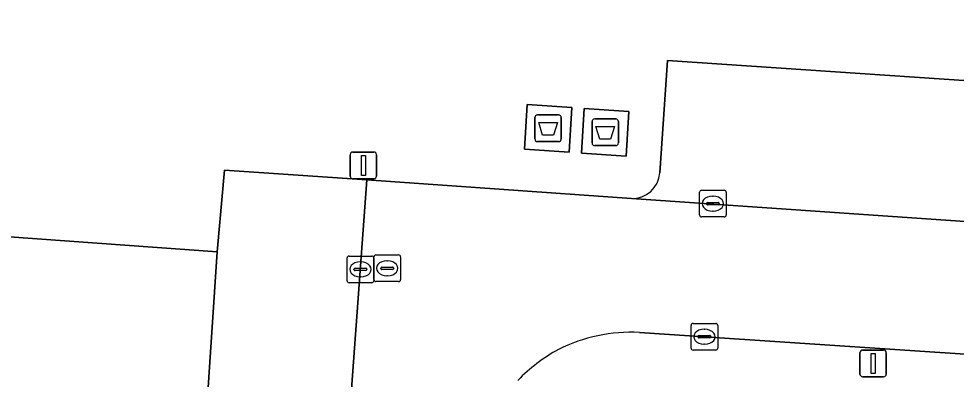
# Model space of a CAD drawing. Extents: x 161848 to 162726, y 385382 to 386521.
# Drawn here: x 161953.99 to 161989.16, y 386102.1 to 386115.63 of the extents above; entities that cross this region are included whole.
import ezdxf

# ---------------------------------------------------------------- set-up
doc = ezdxf.new("R2010")
doc.units = 0
for name, color, linetype in [('IMGEO_Afval_apart_plaats', 7, 'Continuous'), ('IMGEO_Groenvoorziening', 7, 'Continuous'), ('IMGEO_Kolk', 7, 'Continuous'), ('IMGEO_Lichtmast', 7, 'Continuous'), ('IMGEO_Parkeervlak_open', 7, 'Continuous'), ('IMGEO_Rijbaan_lokaal_open', 7, 'Continuous'), ('IMGEO_Rioolput', 7, 'Continuous'), ('IMGEO_Voetpad_gesloten', 7, 'Continuous'), ('IMGEO_Voetpad_open', 7, 'Continuous')]:
    doc.layers.add(name, color=color, linetype=linetype)

msp = doc.modelspace()

# ---------------------------------------------------------------- linework, layer by layer
at = {"layer": 'IMGEO_Afval_apart_plaats'}
for p, q in [((161973.347, 386111.119), (161973.347, 386111.919)), ((161973.347, 386111.919), (161973.347, 386111.119)), ((161973.447, 386112.019), (161974.237, 386112.019)), ((161974.237, 386112.019), (161973.447, 386112.019)), ((161974.337, 386111.919), (161974.337, 386111.119)), ((161974.337, 386111.119), (161974.337, 386111.919)), ((161975.492, 386110.968), (161975.492, 386111.768)), ((161975.492, 386111.768), (161975.492, 386110.968)), ((161975.592, 386111.868), (161976.382, 386111.868)), ((161976.382, 386111.868), (161975.592, 386111.868)), ((161976.482, 386111.768), (161976.482, 386110.968)), ((161976.482, 386110.968), (161976.482, 386111.768)), ((161974.237, 386111.019), (161973.447, 386111.019)), ((161973.447, 386111.019), (161974.237, 386111.019)), ((161976.382, 386110.868), (161975.592, 386110.868)), ((161975.592, 386110.868), (161976.382, 386110.868))]:
    msp.add_line(p, q, dxfattribs=at)
for points in [[(161973.49, 386111.733), (161974.194, 386111.733), (161974.045, 386111.263), (161973.639, 386111.263), (161973.49, 386111.733)], [(161975.635, 386111.582), (161976.339, 386111.582), (161976.19, 386111.112), (161975.784, 386111.112), (161975.635, 386111.582)]]:
    msp.add_lwpolyline(points, dxfattribs=at)
for centre, start, end in [((161973.447, 386111.919), 90, 180), ((161973.447, 386111.919), 90, 180), ((161974.237, 386111.919), 0, 90), ((161974.237, 386111.919), 360, 90), ((161975.592, 386111.768), 90, 180), ((161975.592, 386111.768), 90, 180), ((161976.382, 386111.768), 0, 90), ((161976.382, 386111.768), 360, 90), ((161973.447, 386111.119), 180, 270), ((161973.447, 386111.119), 180, 270), ((161974.237, 386111.119), 270, 0), ((161974.237, 386111.119), 270, 0), ((161975.592, 386110.968), 180, 270), ((161975.592, 386110.968), 180, 270), ((161976.382, 386110.968), 270, 0), ((161976.382, 386110.968), 270, 0)]:
    msp.add_arc(centre, 0.1, start, end, dxfattribs=at)
at = {"layer": 'IMGEO_Groenvoorziening'}
msp.add_lwpolyline([(161965.11, 386097.186), (161960.809, 386097.467), (161961.434, 386106.886), (161951.205, 386107.62), (161951.527, 386112.266), (161952.503, 386126.325), (161953.27, 386137.377), (161937.538, 386138.406)], dxfattribs=at)
at = {"layer": 'IMGEO_Kolk'}
for p, q in [((161979.524, 386108.266), (161979.524, 386109.118)), ((161979.599, 386109.192), (161980.451, 386109.192)), ((161980.012, 386108.972), (161980.037, 386108.972)), ((161980.525, 386109.118), (161980.525, 386108.266)), ((161979.783, 386108.686), (161979.783, 386108.698)), ((161980.221, 386108.649), (161979.823, 386108.649)), ((161979.826, 386108.735), (161980.224, 386108.735)), ((161980.267, 386108.698), (161980.267, 386108.686)), ((161980.451, 386108.192), (161979.599, 386108.192)), ((161980.035, 386108.412), (161980.01, 386108.412)), ((161966.303, 386105.799), (161966.303, 386106.651)), ((161966.378, 386106.725), (161967.23, 386106.725)), ((161966.791, 386106.505), (161966.816, 386106.505)), ((161967.304, 386106.651), (161967.304, 386105.799)), ((161966.562, 386106.219), (161966.562, 386106.231)), ((161967, 386106.182), (161966.602, 386106.182)), ((161966.605, 386106.268), (161967.003, 386106.268)), ((161967.046, 386106.231), (161967.046, 386106.219)), ((161967.23, 386105.725), (161966.378, 386105.725)), ((161966.814, 386105.945), (161966.789, 386105.945)), ((161979.206, 386103.269), (161979.206, 386104.121)), ((161979.281, 386104.195), (161980.133, 386104.195)), ((161979.694, 386103.975), (161979.719, 386103.975)), ((161980.207, 386104.121), (161980.207, 386103.269)), ((161979.465, 386103.689), (161979.465, 386103.701)), ((161979.903, 386103.652), (161979.505, 386103.652)), ((161979.508, 386103.738), (161979.906, 386103.738)), ((161979.949, 386103.701), (161979.949, 386103.689)), ((161979.717, 386103.415), (161979.692, 386103.415)), ((161980.133, 386103.195), (161979.281, 386103.195))]:
    msp.add_line(p, q, dxfattribs=at)
for points in [[(161979.524, 386108.266), (161979.524, 386109.118)], [(161979.599, 386109.192), (161980.451, 386109.192)], [(161980.525, 386109.118), (161980.525, 386108.266)], [(161980.451, 386108.192), (161979.599, 386108.192)], [(161966.303, 386105.799), (161966.303, 386106.651)], [(161966.378, 386106.725), (161967.23, 386106.725)], [(161967.304, 386106.651), (161967.304, 386105.799)], [(161967.23, 386105.725), (161966.378, 386105.725)], [(161979.206, 386103.269), (161979.206, 386104.121)], [(161979.281, 386104.195), (161980.133, 386104.195)], [(161980.207, 386104.121), (161980.207, 386103.269)], [(161980.133, 386103.195), (161979.281, 386103.195)]]:
    msp.add_lwpolyline(points, dxfattribs=at)
for centre, radius, start, end in [((161979.601, 386109.116), 0.0765, 91.552, 178.448), ((161979.601, 386109.116), 0.0765, 91.552, 178.448), ((161980.449, 386109.116), 0.0765, 1.552, 88.448), ((161980.449, 386109.116), 0.0765, 1.552, 88.448), ((161979.823, 386108.695), 0.0403, 85.8775, 175.7526), ((161979.82, 386108.685), 0.0366, 178.938, 274.7102), ((161980.224, 386108.692), 0.043, 264.8664, 352.4533), ((161980.228, 386108.697), 0.0386, 1.7309, 96.639), ((161979.601, 386108.268), 0.0765, 181.552, 268.448), ((161979.601, 386108.268), 0.0765, 181.552, 268.448), ((161980.449, 386108.268), 0.0765, 271.552, 358.448), ((161980.449, 386108.268), 0.0765, 271.552, 358.448), ((161966.38, 386106.649), 0.0765, 91.552, 178.448), ((161966.38, 386106.649), 0.0765, 91.552, 178.448), ((161967.228, 386106.649), 0.0765, 1.552, 88.448), ((161967.228, 386106.649), 0.0765, 1.552, 88.448), ((161966.602, 386106.228), 0.0403, 85.8775, 175.7526), ((161966.599, 386106.218), 0.0366, 178.938, 274.7102), ((161967.003, 386106.225), 0.043, 264.8664, 352.4533), ((161967.007, 386106.23), 0.0386, 1.7309, 96.639), ((161966.38, 386105.801), 0.0765, 181.552, 268.448), ((161966.38, 386105.801), 0.0765, 181.552, 268.448), ((161967.228, 386105.801), 0.0765, 271.552, 358.448), ((161967.228, 386105.801), 0.0765, 271.552, 358.448), ((161979.283, 386104.119), 0.0765, 91.552, 178.448), ((161979.283, 386104.119), 0.0765, 91.552, 178.448), ((161980.131, 386104.119), 0.0765, 1.552, 88.448), ((161980.131, 386104.119), 0.0765, 1.552, 88.448), ((161979.505, 386103.698), 0.0403, 85.8775, 175.7526), ((161979.502, 386103.688), 0.0366, 178.938, 274.7102), ((161979.906, 386103.695), 0.043, 264.8664, 352.4533), ((161979.91, 386103.7), 0.0386, 1.7309, 96.639), ((161979.283, 386103.271), 0.0765, 181.552, 268.448), ((161979.283, 386103.271), 0.0765, 181.552, 268.448), ((161980.131, 386103.271), 0.0765, 271.552, 358.448), ((161980.131, 386103.271), 0.0765, 271.552, 358.448)]:
    msp.add_arc(centre, radius, start, end, dxfattribs=at)
for centre, major_axis, ratio, start_param, end_param in [((161980.011, 386108.692), (-0.387, 0.002), 0.722429, 4.712389, 7.853982), ((161980.036, 386108.692), (-0.39, 0.002), 0.717154, 1.570796, 4.712389), ((161966.79, 386106.225), (-0.387, 0.002), 0.722429, 4.712389, 7.853982), ((161966.815, 386106.225), (-0.39, 0.002), 0.717154, 1.570796, 4.712389), ((161979.693, 386103.695), (-0.387, 0.002), 0.722429, 4.712389, 7.853982), ((161979.718, 386103.695), (-0.39, 0.002), 0.717154, 1.570796, 4.712389)]:
    msp.add_ellipse(centre, major_axis=major_axis, ratio=ratio, start_param=start_param, end_param=end_param, dxfattribs=at)
at = {"layer": 'IMGEO_Lichtmast'}
for p, q in [((161966.418, 386109.728), (161966.418, 386110.528)), ((161966.418, 386110.528), (161966.418, 386109.728)), ((161966.518, 386110.628), (161967.308, 386110.628)), ((161967.308, 386110.628), (161966.518, 386110.628)), ((161967.408, 386110.528), (161967.408, 386109.728)), ((161967.408, 386109.728), (161967.408, 386110.528)), ((161967.308, 386109.628), (161966.518, 386109.628)), ((161966.518, 386109.628), (161967.308, 386109.628)), ((161985.541, 386102.295), (161985.541, 386103.095)), ((161985.541, 386103.095), (161985.541, 386102.295)), ((161985.641, 386103.195), (161986.431, 386103.195)), ((161986.431, 386103.195), (161985.641, 386103.195)), ((161986.531, 386103.095), (161986.531, 386102.295)), ((161986.531, 386102.295), (161986.531, 386103.095)), ((161986.431, 386102.195), (161985.641, 386102.195)), ((161985.641, 386102.195), (161986.431, 386102.195))]:
    msp.add_line(p, q, dxfattribs=at)
for points in [[(161966.838, 386110.503), (161966.988, 386110.503), (161966.988, 386109.753), (161966.838, 386109.753), (161966.838, 386110.503)], [(161985.961, 386103.07), (161986.111, 386103.07), (161986.111, 386102.32), (161985.961, 386102.32), (161985.961, 386103.07)]]:
    msp.add_lwpolyline(points, dxfattribs=at)
for centre, start, end in [((161966.518, 386110.528), 90, 180), ((161966.518, 386110.528), 90, 180), ((161967.308, 386110.528), 0, 90), ((161967.308, 386110.528), 360, 90), ((161966.518, 386109.728), 180, 270), ((161966.518, 386109.728), 180, 270), ((161967.308, 386109.728), 270, 0), ((161967.308, 386109.728), 270, 0), ((161985.641, 386103.095), 90, 180), ((161985.641, 386103.095), 90, 180), ((161986.431, 386103.095), 0, 90), ((161986.431, 386103.095), 360, 90), ((161985.641, 386102.295), 180, 270), ((161985.641, 386102.295), 180, 270), ((161986.431, 386102.295), 270, 0), ((161986.431, 386102.295), 270, 0)]:
    msp.add_arc(centre, 0.1, start, end, dxfattribs=at)
at = {"layer": 'IMGEO_Parkeervlak_open'}
for points in [[(162029.144, 386106.251), (162029.509, 386110.607), (162000, 386112.597), (161978.32, 386114.06), (161978.041, 386109.845)], [(161967.041, 386109.581), (161961.703, 386109.947), (161961.434, 386106.886), (161960.809, 386097.467), (161965.11, 386097.186)], [(161966.064, 386096.102), (161966.224, 386098.31), (161967.041, 386109.581)], [(161976.969, 386108.883), (162000, 386107.296), (162030.007, 386105.256)]]:
    msp.add_lwpolyline(points, dxfattribs=at)
msp.add_arc((161976.995, 386109.932), 1.049, 268.573, 355.2358, dxfattribs=at)
at = {"layer": 'IMGEO_Rijbaan_lokaal_open'}
for points in [[(162000, 386107.296), (161976.969, 386108.883), (161967.041, 386109.581), (161966.224, 386098.31), (161970.952, 386098.074)], [(161977.268, 386103.859), (162000, 386102.345), (162000.614, 386102.304), (162004.283, 386102.057), (162018.924, 386101.071), (162027.612, 386100.311), (162029.718, 386100.147), (162030.007, 386105.256), (162000, 386107.296)]]:
    msp.add_lwpolyline(points, dxfattribs=at)
for centre, radius, start, end in [((161976.981, 386097.69), 6.176, 87.338, 116.4546), ((161977.295, 386097.623), 6.381, 118.7084, 135.9878)]:
    msp.add_arc(centre, radius, start, end, dxfattribs=at)
at = {"layer": 'IMGEO_Rioolput'}
for p, q in [((161967.385, 386106.766), (161968.237, 386106.766)), ((161967.31, 386105.84), (161967.31, 386106.692)), ((161967.798, 386106.546), (161967.823, 386106.546)), ((161968.311, 386106.692), (161968.311, 386105.84)), ((161967.569, 386106.26), (161967.569, 386106.272)), ((161968.007, 386106.223), (161967.609, 386106.223)), ((161967.612, 386106.309), (161968.01, 386106.309)), ((161968.053, 386106.272), (161968.053, 386106.26)), ((161968.237, 386105.766), (161967.385, 386105.766)), ((161967.821, 386105.986), (161967.796, 386105.986))]:
    msp.add_line(p, q, dxfattribs=at)
for points in [[(161967.385, 386106.766), (161968.237, 386106.766)], [(161967.31, 386105.84), (161967.31, 386106.692)], [(161968.311, 386106.692), (161968.311, 386105.84)], [(161968.237, 386105.766), (161967.385, 386105.766)]]:
    msp.add_lwpolyline(points, dxfattribs=at)
for centre, radius, start, end in [((161967.387, 386106.69), 0.0765, 91.552, 178.448), ((161967.387, 386106.69), 0.0765, 91.552, 178.448), ((161968.235, 386106.69), 0.0765, 1.552, 88.448), ((161968.235, 386106.69), 0.0765, 1.552, 88.448), ((161967.609, 386106.269), 0.0403, 85.8775, 175.7526), ((161967.606, 386106.259), 0.0366, 178.938, 274.7102), ((161968.01, 386106.266), 0.043, 264.8664, 352.4533), ((161968.014, 386106.271), 0.0386, 1.7309, 96.639), ((161967.387, 386105.842), 0.0765, 181.552, 268.448), ((161967.387, 386105.842), 0.0765, 181.552, 268.448), ((161968.235, 386105.842), 0.0765, 271.552, 358.448), ((161968.235, 386105.842), 0.0765, 271.552, 358.448)]:
    msp.add_arc(centre, radius, start, end, dxfattribs=at)
for centre, major_axis, ratio, start_param, end_param in [((161967.797, 386106.266), (-0.387, 0.002), 0.722429, 4.712389, 7.853982), ((161967.822, 386106.266), (-0.39, 0.002), 0.717154, 1.570796, 4.712389)]:
    msp.add_ellipse(centre, major_axis=major_axis, ratio=ratio, start_param=start_param, end_param=end_param, dxfattribs=at)
at = {"layer": 'IMGEO_Voetpad_gesloten'}
for points in [[(161974.732, 386112.298), (161973.056, 386112.416), (161972.953, 386110.739), (161974.629, 386110.621)], [(161976.876, 386112.148), (161975.2, 386112.265), (161975.098, 386110.588), (161976.774, 386110.471)]]:
    msp.add_lwpolyline(points, close=True, dxfattribs=at)
at = {"layer": 'IMGEO_Voetpad_open'}
for points in [[(161937.538, 386138.406), (161953.27, 386137.377), (161952.503, 386126.325), (161951.527, 386112.266), (161951.205, 386107.62), (161961.434, 386106.886), (161961.703, 386109.947), (161967.041, 386109.581), (161976.969, 386108.883)], [(161978.041, 386109.845), (161978.32, 386114.06), (162000, 386112.597), (162029.509, 386110.607), (162029.144, 386106.251)], [(162018.924, 386101.071), (162004.283, 386102.057), (162004.25, 386101.559), (162000.581, 386101.806), (162000.614, 386102.304), (162000, 386102.345), (161977.268, 386103.859)]]:
    msp.add_lwpolyline(points, dxfattribs=at)
for points in [[(161974.732, 386112.298), (161974.629, 386110.621), (161972.953, 386110.739), (161973.056, 386112.416)], [(161976.876, 386112.148), (161976.774, 386110.471), (161975.098, 386110.588), (161975.2, 386112.265)]]:
    msp.add_lwpolyline(points, close=True, dxfattribs=at)
for centre, radius, start, end in [((161976.995, 386109.932), 1.049, 268.573, 355.2358), ((161976.981, 386097.69), 6.176, 87.338, 116.4546), ((161977.295, 386097.623), 6.381, 118.7084, 135.9878)]:
    msp.add_arc(centre, radius, start, end, dxfattribs=at)

doc.saveas('drawing.dxf')
